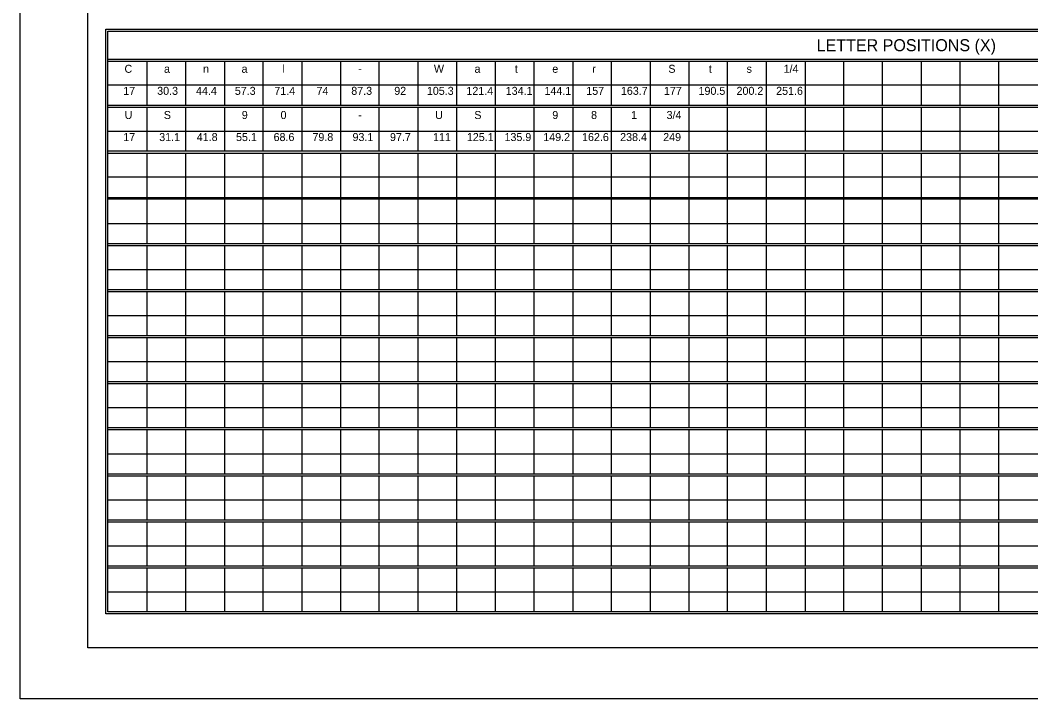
# Model space of a CAD drawing. Extents: x 1806251 to 1809821, y 414895 to 422886.
# Drawn here: x 1809672.13 to 1809679.59, y 415395.97 to 415400.98 of the extents above; entities that cross this region are included whole.
import ezdxf

# ---------------------------------------------------------------- set-up
doc = ezdxf.new("R2010")
doc.units = 0
doc.layers.add('GSSHT', color=7, linetype='Continuous')

msp = doc.modelspace()

# ---------------------------------------------------------------- linework, layer by layer
at = {"layer": 'GSSHT'}
for p, q in [((1809672.1349, 415395.9725), (1809672.1349, 415404.2262)), ((1809672.7816, 415400.6885), (1809684.4905, 415400.6885)), ((1809672.7816, 415400.6737), (1809684.4905, 415400.6737)), ((1809673.0681, 415400.6737), (1809673.0681, 415400.3489)), ((1809673.3545, 415400.6737), (1809673.3545, 415400.3489)), ((1809673.641, 415400.6737), (1809673.641, 415400.3489)), ((1809673.9245, 415400.6737), (1809673.9245, 415400.3489)), ((1809674.2109, 415400.6737), (1809674.2109, 415400.3489)), ((1809674.4973, 415400.6737), (1809674.4973, 415400.3489)), ((1809674.7808, 415400.6737), (1809674.7808, 415400.3489)), ((1809675.0673, 415400.6737), (1809675.0673, 415400.3489)), ((1809675.3537, 415400.6737), (1809675.3537, 415400.3489)), ((1809675.6372, 415400.6737), (1809675.6372, 415400.3489)), ((1809675.9237, 415400.6737), (1809675.9237, 415400.3489)), ((1809676.2101, 415400.6737), (1809676.2101, 415400.3489)), ((1809676.4936, 415400.6737), (1809676.4936, 415400.3489)), ((1809676.7801, 415400.6737), (1809676.7801, 415400.3489)), ((1809677.0665, 415400.6737), (1809677.0665, 415400.3489)), ((1809677.35, 415400.6737), (1809677.35, 415400.3489)), ((1809677.6364, 415400.6737), (1809677.6364, 415400.3489)), ((1809677.9229, 415400.6737), (1809677.9229, 415400.3489)), ((1809678.2064, 415400.6737), (1809678.2064, 415400.3489)), ((1809678.4928, 415400.6737), (1809678.4928, 415400.3489)), ((1809678.7793, 415400.6737), (1809678.7793, 415400.3489)), ((1809679.0657, 415400.6737), (1809679.0657, 415400.3489)), ((1809679.3492, 415400.6737), (1809679.3492, 415400.3489)), ((1809672.7816, 415400.4995), (1809683.6311, 415400.4995)), ((1809672.7816, 415400.3489), (1809684.4905, 415400.3489)), ((1809672.7816, 415400.3341), (1809684.4905, 415400.3341)), ((1809673.0681, 415400.3341), (1809673.0681, 415400.0122)), ((1809673.3545, 415400.3341), (1809673.3545, 415400.0122)), ((1809673.641, 415400.3341), (1809673.641, 415400.0122)), ((1809673.9245, 415400.3341), (1809673.9245, 415400.0122)), ((1809674.2109, 415400.3341), (1809674.2109, 415400.0122)), ((1809674.4973, 415400.3341), (1809674.4973, 415400.0122)), ((1809674.7808, 415400.3341), (1809674.7808, 415400.0122)), ((1809675.0673, 415400.3341), (1809675.0673, 415400.0122)), ((1809675.3537, 415400.3341), (1809675.3537, 415400.0122)), ((1809675.6372, 415400.3341), (1809675.6372, 415400.0122)), ((1809675.9237, 415400.3341), (1809675.9237, 415400.0122)), ((1809676.2101, 415400.3341), (1809676.2101, 415400.0122)), ((1809676.4936, 415400.3341), (1809676.4936, 415400.0122)), ((1809676.7801, 415400.3341), (1809676.7801, 415400.0122)), ((1809677.0665, 415400.3341), (1809677.0665, 415400.0122)), ((1809677.35, 415400.3341), (1809677.35, 415400.0122)), ((1809677.6364, 415400.3341), (1809677.6364, 415400.0122)), ((1809677.9229, 415400.3341), (1809677.9229, 415400.0122)), ((1809678.2064, 415400.3341), (1809678.2064, 415400.0122)), ((1809678.4928, 415400.3341), (1809678.4928, 415400.0122)), ((1809678.7793, 415400.3341), (1809678.7793, 415400.0122)), ((1809679.0657, 415400.3341), (1809679.0657, 415400.0122)), ((1809679.3492, 415400.3341), (1809679.3492, 415400.0122)), ((1809672.7816, 415400.1569), (1809683.6311, 415400.1569)), ((1809672.7816, 415400.0122), (1809684.4905, 415400.0122)), ((1809672.7816, 415399.9945), (1809684.4905, 415399.9945)), ((1809673.0681, 415399.9945), (1809673.0681, 415399.6697)), ((1809673.3545, 415399.9945), (1809673.3545, 415399.6697)), ((1809673.641, 415399.9945), (1809673.641, 415399.6697)), ((1809673.9245, 415399.9945), (1809673.9245, 415399.6697)), ((1809674.2109, 415399.9945), (1809674.2109, 415399.6697)), ((1809674.4973, 415399.9945), (1809674.4973, 415399.6697)), ((1809674.7808, 415399.9945), (1809674.7808, 415399.6697)), ((1809675.0673, 415399.9945), (1809675.0673, 415399.6697)), ((1809675.3537, 415399.9945), (1809675.3537, 415399.6697)), ((1809675.6372, 415399.9945), (1809675.6372, 415399.6697)), ((1809675.9237, 415399.9945), (1809675.9237, 415399.6697)), ((1809676.2101, 415399.9945), (1809676.2101, 415399.6697)), ((1809676.4936, 415399.9945), (1809676.4936, 415399.6697)), ((1809676.7801, 415399.9945), (1809676.7801, 415399.6697)), ((1809677.0665, 415399.9945), (1809677.0665, 415399.6697)), ((1809677.35, 415399.9945), (1809677.35, 415399.6697)), ((1809677.6364, 415399.9945), (1809677.6364, 415399.6697)), ((1809677.9229, 415399.9945), (1809677.9229, 415399.6697)), ((1809678.2064, 415399.9945), (1809678.2064, 415399.6697)), ((1809678.4928, 415399.9945), (1809678.4928, 415399.6697)), ((1809678.7793, 415399.9945), (1809678.7793, 415399.6697)), ((1809679.0657, 415399.9945), (1809679.0657, 415399.6697)), ((1809679.3492, 415399.9945), (1809679.3492, 415399.6697)), ((1809672.7816, 415399.8203), (1809683.6311, 415399.8203)), ((1809672.7816, 415399.6697), (1809684.4905, 415399.6697)), ((1809672.7816, 415399.6579), (1809684.4905, 415399.6579)), ((1809673.0681, 415399.6579), (1809673.0681, 415399.3301)), ((1809673.3545, 415399.6579), (1809673.3545, 415399.3301)), ((1809673.641, 415399.6579), (1809673.641, 415399.3301)), ((1809673.9245, 415399.6579), (1809673.9245, 415399.3301)), ((1809674.2109, 415399.6579), (1809674.2109, 415399.3301)), ((1809674.4973, 415399.6579), (1809674.4973, 415399.3301)), ((1809674.7808, 415399.6579), (1809674.7808, 415399.3301)), ((1809675.0673, 415399.6579), (1809675.0673, 415399.3301)), ((1809675.3537, 415399.6579), (1809675.3537, 415399.3301)), ((1809675.6372, 415399.6579), (1809675.6372, 415399.3301)), ((1809675.9237, 415399.6579), (1809675.9237, 415399.3301)), ((1809676.2101, 415399.6579), (1809676.2101, 415399.3301)), ((1809676.4936, 415399.6579), (1809676.4936, 415399.3301)), ((1809676.7801, 415399.6579), (1809676.7801, 415399.3301)), ((1809677.0665, 415399.6579), (1809677.0665, 415399.3301)), ((1809677.35, 415399.6579), (1809677.35, 415399.3301)), ((1809677.6364, 415399.6579), (1809677.6364, 415399.3301)), ((1809677.9229, 415399.6579), (1809677.9229, 415399.3301)), ((1809678.2064, 415399.6579), (1809678.2064, 415399.3301)), ((1809678.4928, 415399.6579), (1809678.4928, 415399.3301)), ((1809678.7793, 415399.6579), (1809678.7793, 415399.3301)), ((1809679.0657, 415399.6579), (1809679.0657, 415399.3301)), ((1809679.3492, 415399.6579), (1809679.3492, 415399.3301)), ((1809672.7816, 415399.4777), (1809683.6311, 415399.4777)), ((1809672.7816, 415399.3301), (1809684.4905, 415399.3301)), ((1809672.7816, 415399.3153), (1809684.4905, 415399.3153)), ((1809673.0681, 415399.3153), (1809673.0681, 415398.9905)), ((1809673.3545, 415399.3153), (1809673.3545, 415398.9905)), ((1809673.641, 415399.3153), (1809673.641, 415398.9905)), ((1809673.9245, 415399.3153), (1809673.9245, 415398.9905)), ((1809674.2109, 415399.3153), (1809674.2109, 415398.9905)), ((1809674.4973, 415399.3153), (1809674.4973, 415398.9905)), ((1809674.7808, 415399.3153), (1809674.7808, 415398.9905)), ((1809675.0673, 415399.3153), (1809675.0673, 415398.9905)), ((1809675.3537, 415399.3153), (1809675.3537, 415398.9905)), ((1809675.6372, 415399.3153), (1809675.6372, 415398.9905)), ((1809675.9237, 415399.3153), (1809675.9237, 415398.9905)), ((1809676.2101, 415399.3153), (1809676.2101, 415398.9905)), ((1809676.4936, 415399.3153), (1809676.4936, 415398.9905)), ((1809676.7801, 415399.3153), (1809676.7801, 415398.9905)), ((1809677.0665, 415399.3153), (1809677.0665, 415398.9905)), ((1809677.35, 415399.3153), (1809677.35, 415398.9905)), ((1809677.6364, 415399.3153), (1809677.6364, 415398.9905)), ((1809677.9229, 415399.3153), (1809677.9229, 415398.9905)), ((1809678.2064, 415399.3153), (1809678.2064, 415398.9905)), ((1809678.4928, 415399.3153), (1809678.4928, 415398.9905)), ((1809678.7793, 415399.3153), (1809678.7793, 415398.9905)), ((1809679.0657, 415399.3153), (1809679.0657, 415398.9905)), ((1809679.3492, 415399.3153), (1809679.3492, 415398.9905)), ((1809672.7816, 415399.1381), (1809683.6311, 415399.1381)), ((1809672.7816, 415398.9905), (1809684.4905, 415398.9905)), ((1809672.7816, 415398.9757), (1809684.4905, 415398.9757)), ((1809673.0681, 415398.9757), (1809673.0681, 415398.6509)), ((1809673.3545, 415398.9757), (1809673.3545, 415398.6509)), ((1809673.641, 415398.9757), (1809673.641, 415398.6509)), ((1809673.9245, 415398.9757), (1809673.9245, 415398.6509)), ((1809674.2109, 415398.9757), (1809674.2109, 415398.6509)), ((1809674.4973, 415398.9757), (1809674.4973, 415398.6509)), ((1809674.7808, 415398.9757), (1809674.7808, 415398.6509)), ((1809675.0673, 415398.9757), (1809675.0673, 415398.6509)), ((1809675.3537, 415398.9757), (1809675.3537, 415398.6509)), ((1809675.6372, 415398.9757), (1809675.6372, 415398.6509)), ((1809675.9237, 415398.9757), (1809675.9237, 415398.6509)), ((1809676.2101, 415398.9757), (1809676.2101, 415398.6509)), ((1809676.4936, 415398.9757), (1809676.4936, 415398.6509)), ((1809676.7801, 415398.9757), (1809676.7801, 415398.6509)), ((1809677.0665, 415398.9757), (1809677.0665, 415398.6509)), ((1809677.35, 415398.9757), (1809677.35, 415398.6509)), ((1809677.6364, 415398.9757), (1809677.6364, 415398.6509)), ((1809677.9229, 415398.9757), (1809677.9229, 415398.6509)), ((1809678.2064, 415398.9757), (1809678.2064, 415398.6509)), ((1809678.4928, 415398.9757), (1809678.4928, 415398.6509)), ((1809678.7793, 415398.9757), (1809678.7793, 415398.6509)), ((1809679.0657, 415398.9757), (1809679.0657, 415398.6509)), ((1809679.3492, 415398.9757), (1809679.3492, 415398.6509)), ((1809672.7816, 415398.7985), (1809683.6311, 415398.7985)), ((1809672.7816, 415398.6509), (1809684.4905, 415398.6509)), ((1809672.7816, 415398.6361), (1809684.4905, 415398.6361)), ((1809673.0681, 415398.6361), (1809673.0681, 415398.3113)), ((1809673.3545, 415398.6361), (1809673.3545, 415398.3113)), ((1809673.641, 415398.6361), (1809673.641, 415398.3113)), ((1809673.9245, 415398.6361), (1809673.9245, 415398.3113)), ((1809674.2109, 415398.6361), (1809674.2109, 415398.3113)), ((1809674.4973, 415398.6361), (1809674.4973, 415398.3113)), ((1809674.7808, 415398.6361), (1809674.7808, 415398.3113)), ((1809675.0673, 415398.6361), (1809675.0673, 415398.3113)), ((1809675.3537, 415398.6361), (1809675.3537, 415398.3113)), ((1809675.6372, 415398.6361), (1809675.6372, 415398.3113)), ((1809675.9237, 415398.6361), (1809675.9237, 415398.3113)), ((1809676.2101, 415398.6361), (1809676.2101, 415398.3113)), ((1809676.4936, 415398.6361), (1809676.4936, 415398.3113)), ((1809676.7801, 415398.6361), (1809676.7801, 415398.3113)), ((1809677.0665, 415398.6361), (1809677.0665, 415398.3113)), ((1809677.35, 415398.6361), (1809677.35, 415398.3113)), ((1809677.6364, 415398.6361), (1809677.6364, 415398.3113)), ((1809677.9229, 415398.6361), (1809677.9229, 415398.3113)), ((1809678.2064, 415398.6361), (1809678.2064, 415398.3113)), ((1809678.4928, 415398.6361), (1809678.4928, 415398.3113)), ((1809678.7793, 415398.6361), (1809678.7793, 415398.3113)), ((1809679.0657, 415398.6361), (1809679.0657, 415398.3113)), ((1809679.3492, 415398.6361), (1809679.3492, 415398.3113)), ((1809672.7816, 415398.4589), (1809683.6311, 415398.4589)), ((1809672.7816, 415398.3113), (1809684.4905, 415398.3113)), ((1809672.7816, 415398.2965), (1809684.4905, 415398.2965)), ((1809673.0681, 415398.2965), (1809673.0681, 415397.9717)), ((1809673.3545, 415398.2965), (1809673.3545, 415397.9717)), ((1809673.641, 415398.2965), (1809673.641, 415397.9717)), ((1809673.9245, 415398.2965), (1809673.9245, 415397.9717)), ((1809674.2109, 415398.2965), (1809674.2109, 415397.9717)), ((1809674.4973, 415398.2965), (1809674.4973, 415397.9717)), ((1809674.7808, 415398.2965), (1809674.7808, 415397.9717)), ((1809675.0673, 415398.2965), (1809675.0673, 415397.9717)), ((1809675.3537, 415398.2965), (1809675.3537, 415397.9717)), ((1809675.6372, 415398.2965), (1809675.6372, 415397.9717)), ((1809675.9237, 415398.2965), (1809675.9237, 415397.9717)), ((1809676.2101, 415398.2965), (1809676.2101, 415397.9717)), ((1809676.4936, 415398.2965), (1809676.4936, 415397.9717)), ((1809676.7801, 415398.2965), (1809676.7801, 415397.9717)), ((1809677.0665, 415398.2965), (1809677.0665, 415397.9717)), ((1809677.35, 415398.2965), (1809677.35, 415397.9717)), ((1809677.6364, 415398.2965), (1809677.6364, 415397.9717)), ((1809677.9229, 415398.2965), (1809677.9229, 415397.9717)), ((1809678.2064, 415398.2965), (1809678.2064, 415397.9717)), ((1809678.4928, 415398.2965), (1809678.4928, 415397.9717)), ((1809678.7793, 415398.2965), (1809678.7793, 415397.9717)), ((1809679.0657, 415398.2965), (1809679.0657, 415397.9717)), ((1809679.3492, 415398.2965), (1809679.3492, 415397.9717)), ((1809672.7816, 415398.1193), (1809683.6311, 415398.1193)), ((1809672.7816, 415397.9717), (1809684.4905, 415397.9717)), ((1809672.7816, 415397.9569), (1809684.4905, 415397.9569)), ((1809673.0681, 415397.9569), (1809673.0681, 415397.6321)), ((1809673.3545, 415397.9569), (1809673.3545, 415397.6321)), ((1809673.641, 415397.9569), (1809673.641, 415397.6321)), ((1809673.9245, 415397.9569), (1809673.9245, 415397.6321)), ((1809674.2109, 415397.9569), (1809674.2109, 415397.6321)), ((1809674.4973, 415397.9569), (1809674.4973, 415397.6321)), ((1809674.7808, 415397.9569), (1809674.7808, 415397.6321)), ((1809675.0673, 415397.9569), (1809675.0673, 415397.6321)), ((1809675.3537, 415397.9569), (1809675.3537, 415397.6321)), ((1809675.6372, 415397.9569), (1809675.6372, 415397.6321)), ((1809675.9237, 415397.9569), (1809675.9237, 415397.6321)), ((1809676.2101, 415397.9569), (1809676.2101, 415397.6321)), ((1809676.4936, 415397.9569), (1809676.4936, 415397.6321)), ((1809676.7801, 415397.9569), (1809676.7801, 415397.6321)), ((1809677.0665, 415397.9569), (1809677.0665, 415397.6321)), ((1809677.35, 415397.9569), (1809677.35, 415397.6321)), ((1809677.6364, 415397.9569), (1809677.6364, 415397.6321)), ((1809677.9229, 415397.9569), (1809677.9229, 415397.6321)), ((1809678.2064, 415397.9569), (1809678.2064, 415397.6321)), ((1809678.4928, 415397.9569), (1809678.4928, 415397.6321)), ((1809678.7793, 415397.9569), (1809678.7793, 415397.6321)), ((1809679.0657, 415397.9569), (1809679.0657, 415397.6321)), ((1809679.3492, 415397.9569), (1809679.3492, 415397.6321)), ((1809672.7816, 415397.7797), (1809683.6311, 415397.7797)), ((1809672.7816, 415397.6321), (1809684.4905, 415397.6321)), ((1809672.7816, 415397.6173), (1809684.4905, 415397.6173)), ((1809673.0681, 415397.6173), (1809673.0681, 415397.2925)), ((1809673.3545, 415397.6173), (1809673.3545, 415397.2925)), ((1809673.641, 415397.6173), (1809673.641, 415397.2925)), ((1809673.9245, 415397.6173), (1809673.9245, 415397.2925)), ((1809674.2109, 415397.6173), (1809674.2109, 415397.2925)), ((1809674.4973, 415397.6173), (1809674.4973, 415397.2925)), ((1809674.7808, 415397.6173), (1809674.7808, 415397.2925)), ((1809675.0673, 415397.6173), (1809675.0673, 415397.2925)), ((1809675.3537, 415397.6173), (1809675.3537, 415397.2925)), ((1809675.6372, 415397.6173), (1809675.6372, 415397.2925)), ((1809675.9237, 415397.6173), (1809675.9237, 415397.2925)), ((1809676.2101, 415397.6173), (1809676.2101, 415397.2925)), ((1809676.4936, 415397.6173), (1809676.4936, 415397.2925)), ((1809676.7801, 415397.6173), (1809676.7801, 415397.2925)), ((1809677.0665, 415397.6173), (1809677.0665, 415397.2925)), ((1809677.35, 415397.6173), (1809677.35, 415397.2925)), ((1809677.6364, 415397.6173), (1809677.6364, 415397.2925)), ((1809677.9229, 415397.6173), (1809677.9229, 415397.2925)), ((1809678.2064, 415397.6173), (1809678.2064, 415397.2925)), ((1809678.4928, 415397.6173), (1809678.4928, 415397.2925)), ((1809678.7793, 415397.6173), (1809678.7793, 415397.2925)), ((1809679.0657, 415397.6173), (1809679.0657, 415397.2925)), ((1809679.3492, 415397.6173), (1809679.3492, 415397.2925)), ((1809672.7816, 415397.4401), (1809683.6311, 415397.4401)), ((1809672.7816, 415397.2925), (1809684.4905, 415397.2925)), ((1809672.7816, 415397.2777), (1809684.4905, 415397.2777)), ((1809673.0681, 415397.2777), (1809673.0681, 415396.9529)), ((1809673.3545, 415397.2777), (1809673.3545, 415396.9529)), ((1809673.641, 415397.2777), (1809673.641, 415396.9529)), ((1809673.9245, 415397.2777), (1809673.9245, 415396.9529)), ((1809674.2109, 415397.2777), (1809674.2109, 415396.9529)), ((1809674.4973, 415397.2777), (1809674.4973, 415396.9529)), ((1809674.7808, 415397.2777), (1809674.7808, 415396.9529)), ((1809675.0673, 415397.2777), (1809675.0673, 415396.9529)), ((1809675.3537, 415397.2777), (1809675.3537, 415396.9529)), ((1809675.6372, 415397.2777), (1809675.6372, 415396.9529)), ((1809675.9237, 415397.2777), (1809675.9237, 415396.9529)), ((1809676.2101, 415397.2777), (1809676.2101, 415396.9529)), ((1809676.4936, 415397.2777), (1809676.4936, 415396.9529)), ((1809676.7801, 415397.2777), (1809676.7801, 415396.9529)), ((1809677.0665, 415397.2777), (1809677.0665, 415396.9529)), ((1809677.35, 415397.2777), (1809677.35, 415396.9529)), ((1809677.6364, 415397.2777), (1809677.6364, 415396.9529)), ((1809677.9229, 415397.2777), (1809677.9229, 415396.9529)), ((1809678.2064, 415397.2777), (1809678.2064, 415396.9529)), ((1809678.4928, 415397.2777), (1809678.4928, 415396.9529)), ((1809678.7793, 415397.2777), (1809678.7793, 415396.9529)), ((1809679.0657, 415397.2777), (1809679.0657, 415396.9529)), ((1809679.3492, 415397.2777), (1809679.3492, 415396.9529)), ((1809672.7816, 415397.1005), (1809683.6311, 415397.1005)), ((1809672.7816, 415396.9529), (1809684.4905, 415396.9529)), ((1809672.7816, 415396.9381), (1809684.4905, 415396.9381)), ((1809673.0681, 415396.9381), (1809673.0681, 415396.6133)), ((1809673.3545, 415396.9381), (1809673.3545, 415396.6133)), ((1809673.641, 415396.9381), (1809673.641, 415396.6133)), ((1809673.9245, 415396.9381), (1809673.9245, 415396.6133)), ((1809674.2109, 415396.9381), (1809674.2109, 415396.6133)), ((1809674.4973, 415396.9381), (1809674.4973, 415396.6133)), ((1809674.7808, 415396.9381), (1809674.7808, 415396.6133)), ((1809675.0673, 415396.9381), (1809675.0673, 415396.6133)), ((1809675.3537, 415396.9381), (1809675.3537, 415396.6133)), ((1809675.6372, 415396.9381), (1809675.6372, 415396.6133)), ((1809675.9237, 415396.9381), (1809675.9237, 415396.6133)), ((1809676.2101, 415396.9381), (1809676.2101, 415396.6133)), ((1809676.4936, 415396.9381), (1809676.4936, 415396.6133)), ((1809676.7801, 415396.9381), (1809676.7801, 415396.6133)), ((1809677.0665, 415396.9381), (1809677.0665, 415396.6133)), ((1809677.35, 415396.9381), (1809677.35, 415396.6133)), ((1809677.6364, 415396.9381), (1809677.6364, 415396.6133)), ((1809677.9229, 415396.9381), (1809677.9229, 415396.6133)), ((1809678.2064, 415396.9381), (1809678.2064, 415396.6133)), ((1809678.4928, 415396.9381), (1809678.4928, 415396.6133)), ((1809678.7793, 415396.9381), (1809678.7793, 415396.6133)), ((1809679.0657, 415396.9381), (1809679.0657, 415396.6133)), ((1809679.3492, 415396.9381), (1809679.3492, 415396.6133)), ((1809672.7816, 415396.7609), (1809683.6311, 415396.7609)), ((1809684.8891, 415395.9725), (1809672.1349, 415395.9725))]:
    msp.add_line(p, q, dxfattribs=at)
for points in [[(1809672.634, 415403.8512), (1809684.6381, 415403.8512), (1809684.6381, 415396.3475), (1809672.634, 415396.3475)], [(1809672.7669, 415400.91), (1809684.5052, 415400.91), (1809684.5052, 415396.5985), (1809672.7669, 415396.5985)], [(1809672.7816, 415400.8952), (1809684.4905, 415400.8952), (1809684.4905, 415396.6133), (1809672.7816, 415396.6133)]]:
    msp.add_lwpolyline(points, close=True, dxfattribs=at)

# ---------------------------------------------------------------- texts
for s, height, p in [('LETTER POSITIONS (X)', 0.088592, (1809678.0085, 415400.7475)), ('C', 0.059, (1809672.9041, 415400.5883)), ('a', 0.059, (1809673.1956, 415400.5883)), ('n', 0.059, (1809673.4836, 415400.5883)), ('a', 0.059, (1809673.7676, 415400.5883)), ('l', 0.059, (1809674.0691, 415400.5883)), ('-', 0.059, (1809674.6276, 415400.5883)), ('W', 0.059, (1809675.1861, 415400.5883)), ('a', 0.059, (1809675.4856, 415400.5883)), ('t', 0.059, (1809675.7826, 415400.5883)), ('e', 0.059, (1809676.0591, 415400.5883)), ('r', 0.059, (1809676.3531, 415400.5883)), ('S', 0.059, (1809676.9151, 415400.5883)), ('t', 0.059, (1809677.2136, 415400.5883)), ('s', 0.059, (1809677.4921, 415400.5883)), ('1/4', 0.05903, (1809677.7651, 415400.5883)), ('17', 0.05903, (1809672.8951, 415400.4257)), ('30.3', 0.05903, (1809673.1451, 415400.4257)), ('44.4', 0.05903, (1809673.4316, 415400.4257)), ('57.3', 0.05903, (1809673.7176, 415400.4257)), ('71.4', 0.05903, (1809674.0091, 415400.4257)), ('74', 0.05903, (1809674.3206, 415400.4257)), ('87.3', 0.05903, (1809674.5766, 415400.4257)), ('92', 0.05903, (1809674.8936, 415400.4257)), ('105.3', 0.05903, (1809675.1341, 415400.4257)), ('121.4', 0.05903, (1809675.4256, 415400.4257)), ('134.1', 0.05903, (1809675.7156, 415400.4257)), ('144.1', 0.05903, (1809676.0016, 415400.4257)), ('157', 0.05903, (1809676.3096, 415400.4257)), ('163.7', 0.05903, (1809676.5651, 415400.4257)), ('177', 0.05903, (1809676.8826, 415400.4257)), ('190.5', 0.05903, (1809677.1376, 415400.4257)), ('200.2', 0.05903, (1809677.4181, 415400.4257)), ('251.6', 0.05903, (1809677.7101, 415400.4257)), ('U', 0.059, (1809672.9051, 415400.2476)), ('S', 0.059, (1809673.1941, 415400.2476)), ('9', 0.059, (1809673.7691, 415400.2476)), ('0', 0.059, (1809674.0551, 415400.2476)), ('U', 0.059, (1809675.1951, 415400.2476)), ('S', 0.059, (1809675.4841, 415400.2476)), ('9', 0.059, (1809676.0591, 415400.2476)), ('8', 0.059, (1809676.3451, 415400.2476)), ('1', 0.059, (1809676.6406, 415400.2476)), ('3/4', 0.05903, (1809676.9021, 415400.2476)), ('-', 0.059, (1809674.6276, 415400.2476)), ('17', 0.05903, (1809672.8951, 415400.0849)), ('31.1', 0.05903, (1809673.1601, 415400.0849)), ('41.8', 0.05903, (1809673.4371, 415400.0849)), ('55.1', 0.05903, (1809673.7266, 415400.0849)), ('68.6', 0.05903, (1809674.0036, 415400.0849)), ('79.8', 0.05903, (1809674.2901, 415400.0849)), ('93.1', 0.05903, (1809674.5856, 415400.0849)), ('97.7', 0.05903, (1809674.8621, 415400.0849)), ('111', 0.05903, (1809675.1796, 415400.0849)), ('125.1', 0.05903, (1809675.4291, 415400.0849)), ('135.9', 0.05903, (1809675.7066, 415400.0849)), ('149.2', 0.05903, (1809675.9926, 415400.0849)), ('162.6', 0.05903, (1809676.2786, 415400.0849)), ('238.4', 0.05903, (1809676.5596, 415400.0849)), ('249', 0.05903, (1809676.8771, 415400.0849))]:
    msp.add_text(s, height=height, dxfattribs=at).set_placement(p)

doc.saveas('drawing.dxf')
